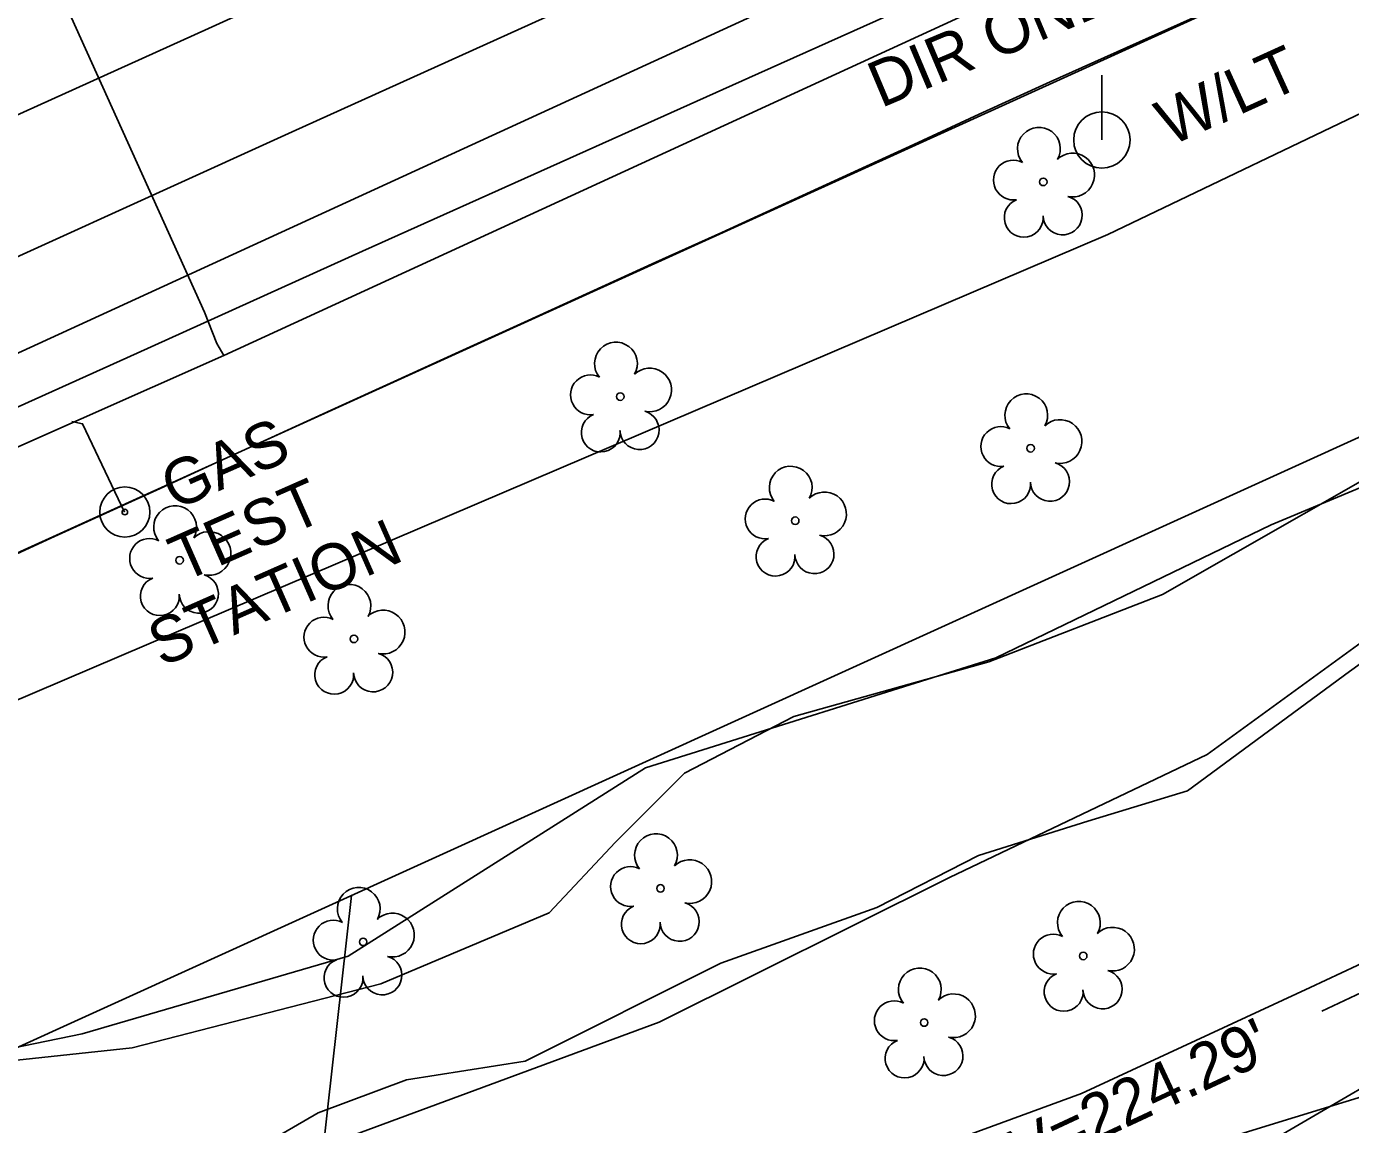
# Model space of a CAD drawing. Extents: x 2100323 to 2109811, y 740376 to 749755.
# Drawn here: x 2108144.9 to 2108260, y 746107 to 746202.4 of the extents above; entities that cross this region are included whole.
import ezdxf

# ---------------------------------------------------------------- set-up
doc = ezdxf.new("R2010")
doc.units = 0
for name, color, linetype in [('Exist Guardrail', 7, 'Continuous'), ('Exist Hydro Jurisdictional Stream or Body of Water', 7, 'Continuous'), ('Exist Other Culture Area Outline', 7, 'Continuous'), ('Exist Right of Way Easement Line', 7, 'Continuous'), ('Exist Right of Way Line', 7, 'Continuous'), ('Exist Roads EOP', 7, 'Continuous'), ('Exist Roads EOT', 7, 'Continuous'), ('Exist Structure Minor Pipes RCP 18 Inch Invert', 7, 'Continuous'), ('Exist Structure Minor Pipes RCP 18 Inch Leader', 7, 'Continuous'), ('Exist Structure Minor Pipes RCP 48 Inch Invert', 7, 'Continuous'), ('Exist Utilities Gas UG Line SUE LOS B', 7, 'Continuous'), ('Exist Utilities Other Located Object CELL', 7, 'Continuous'), ('Exist Utilities Other Located Object Text', 7, 'Continuous'), ('Exist Utilities Power Pole CELL', 7, 'Continuous'), ('Exist Utilities Power Pole Text', 7, 'Continuous'), ('Exist Utilities Water UG Line SUE LOS C', 7, 'Continuous'), ('Exist Vegetation Hedge Row', 7, 'Continuous'), ('Exist Vegetation Tree CELL', 7, 'Continuous')]:
    doc.layers.add(name, color=color, linetype=linetype)

msp = doc.modelspace()

# ---------------------------------------------------------------- linework, layer by layer
at = {"layer": 'Exist Guardrail'}
msp.add_lwpolyline([(2108487.98, 746312.9), (2108416.93, 746280.69), (2108274.45, 746215.86), (2108032.92, 746106.19)], dxfattribs=at)
at = {"layer": 'Exist Hydro Jurisdictional Stream or Body of Water'}
for points in [[(2107907.89, 746018.62), (2107954.71, 746030.95), (2108001.11, 746052.55), (2108011.88, 746045.19), (2108017.07, 746046.53), (2108020.5, 746050.31), (2108022.77, 746060.44), (2108027.11, 746065.21), (2108037.53, 746075.09), (2108058.44, 746087.09), (2108072.34, 746102.95), (2108085.66, 746109.34), (2108093.98, 746109.18), (2108114.35, 746107.67), (2108129.18, 746110.66), (2108149.77, 746114.87), (2108172.89, 746121.62), (2108198.73, 746138), (2108229.18, 746147.54), (2108253.11, 746159.11), (2108319.63, 746186.87)], [(2108171.92, 746105.55), (2108199.93, 746115.9), (2108225.16, 746128.48), (2108247.54, 746139.16), (2108267.62, 746153.75), (2108325.13, 746177.53)]]:
    msp.add_lwpolyline(points, dxfattribs=at)
at = {"layer": 'Exist Other Culture Area Outline'}
msp.add_lwpolyline([(2108253.44, 746105.8), (2108267.55, 746114.01), (2108274.1, 746115.13), (2108281.42, 746118.47), (2108291.1, 746123.43), (2108287.8, 746132.34), (2108276.93, 746128.48), (2108256.5, 746118.91), (2108236.62, 746109.71), (2108219.8, 746103.53)], dxfattribs=at)
at = {"layer": 'Exist Right of Way Easement Line'}
msp.add_line((2108131.27, 745752.53), (2108173.19, 746126.91), dxfattribs=at)
at = {"layer": 'Exist Right of Way Line'}
msp.add_line((2107726.52, 745923.8), (2108924.68, 746468.63), dxfattribs=at)
at = {"layer": 'Exist Roads EOP'}
msp.add_lwpolyline([(2108140.62, 746155.01), (2108146.74, 746157.8), (2108152.16, 746160.27), (2108156.87, 746162.42), (2108161.4, 746164.49), (2108166.24, 746166.71), (2108171.4, 746169.06), (2108176.88, 746171.56), (2108182.53, 746174.14), (2108188.2, 746176.73), (2108193.91, 746179.32), (2108199.64, 746181.92), (2108205.35, 746184.52), (2108210.99, 746187.09), (2108216.55, 746189.64), (2108222.04, 746192.17), (2108227.74, 746194.78), (2108233.91, 746197.59), (2108240.56, 746200.58), (2108247.68, 746203.77), (2108255.19, 746207.12), (2108263, 746210.62)], dxfattribs=at)
at = {"layer": 'Exist Roads EOT'}
for points in [[(2108485.14, 746349.1), (2108449.33, 746332.86), (2108413.03, 746316.47), (2108375.69, 746299.63), (2108340.85, 746283.92), (2108305.32, 746267.75), (2108270.2, 746251.88), (2108234.25, 746235.56), (2108197.15, 746218.77), (2108160.75, 746202.24), (2108126.44, 746186.75), (2108089.01, 746169.65), (2108052.55, 746153.01), (2108015, 746136.01), (2107980.16, 746120), (2107943.41, 746103.31), (2107909.32, 746087.69)], [(2108494.59, 746341.24), (2108457.63, 746324.32), (2108422.66, 746308.57), (2108385.84, 746291.99), (2108348.63, 746275.28), (2108313.63, 746259.33), (2108277.88, 746243.04), (2108241.83, 746226.61), (2108204.55, 746209.81), (2108168.01, 746193.26), (2108133.08, 746177.4), (2108097.25, 746161.2), (2108061.19, 746144.68), (2108025.99, 746128.71), (2107989.03, 746111.92), (2107952.81, 746095.35), (2107916.75, 746078.92)], [(2108490.03, 746325.68), (2108477.59, 746319.98), (2108461.19, 746312.57), (2108444.44, 746304.98), (2108429.52, 746298.2), (2108412.43, 746290.49), (2108396.79, 746283.39), (2108377.76, 746274.83), (2108361.01, 746267.29), (2108339.93, 746257.71), (2108320.41, 746248.88), (2108302.17, 746240.58), (2108283.56, 746232.18), (2108260.26, 746221.66), (2108246.01, 746215.26), (2108225.96, 746206.14), (2108208.55, 746198.32), (2108191.3, 746190.58), (2108174.12, 746182.88), (2108154.55, 746174.03), (2108138.26, 746166.69)]]:
    msp.add_lwpolyline(points, dxfattribs=at)
at = {"layer": 'Exist Structure Minor Pipes RCP 18 Inch Leader'}
msp.add_lwpolyline([(2108280.75, 746114.78), (2108262.93, 746119.39), (2108257.5, 746116.86)], dxfattribs=at)
at = {"layer": 'Exist Utilities Gas UG Line SUE LOS B'}
for points in [[(2107460.11, 745847.54), (2107501.26, 745870.22), (2107591.73, 745915.7), (2107637.23, 745936.64), (2107703.43, 745966.71), (2107828.7, 746022.49), (2107888.66, 746051.44), (2107966.05, 746086.02), (2108049.42, 746123.83), (2108162.08, 746173.83), (2108348.94, 746259.73), (2108577.61, 746363.63), (2108658.01, 746399.94), (2108735.47, 746430.97), (2108778.95, 746449.73), (2108829.55, 746471.32), (2108871.61, 746492.79)], [(2108100.94, 746307.01), (2108106.54, 746292.38), (2108110.78, 746285.03), (2108115.03, 746277.8), (2108118.94, 746272.23), (2108120.16, 746269.74), (2108134.08, 746234.73), (2108140.05, 746223.03), (2108146.13, 746209.23), (2108160.39, 746177.59), (2108161.48, 746174.88), (2108162.08, 746173.83)], [(2108153.46, 746160.2), (2108149.81, 746167.89), (2108148.88, 746168.1)]]:
    msp.add_lwpolyline(points, dxfattribs=at)
at = {"layer": 'Exist Utilities Other Located Object CELL'}
for radius in [2.18, 0.24]:
    msp.add_circle((2108153.48, 746160.22), radius, dxfattribs=at)
at = {"layer": 'Exist Utilities Power Pole CELL'}
for q in [(2108238.39, 746198.18), (2108238.39, 746192.55)]:
    msp.add_line((2108238.39, 746192.55), q, dxfattribs=at)
msp.add_circle((2108238.39, 746192.55), 2.45, dxfattribs=at)
at = {"layer": 'Exist Utilities Water UG Line SUE LOS C'}
msp.add_lwpolyline([(2107483.12, 745855.85), (2107482.06, 745863.69), (2107541.92, 745895.36), (2107609.22, 745928.47), (2107719.34, 745980.37), (2107967.75, 746093.09), (2108308.63, 746249.5), (2108512.56, 746341.34), (2108767.91, 746457.63)], dxfattribs=at)
at = {"layer": 'Exist Vegetation Hedge Row'}
for points in [[(2108129.18, 746111), (2108117.06, 746110.35), (2108106.35, 746111.21), (2108103.19, 746124.19), (2108129, 746137.45), (2108238.92, 746184.34), (2108315.82, 746221.21), (2108343.35, 746229.8), (2108439.7, 746278.48), (2108519.43, 746315.05)], [(2108492.86, 746280.38), (2108483.26, 746274.1), (2108429.17, 746245.32), (2108407.68, 746233.7), (2108394.25, 746223.67), (2108381.54, 746212.96), (2108368.75, 746203.35), (2108346.81, 746195.04), (2108323.92, 746185.56), (2108310.06, 746178.56), (2108294.18, 746174.81), (2108283.33, 746170.36), (2108268.01, 746166.95), (2108243.67, 746153.05), (2108228.57, 746147.2), (2108211.63, 746142.46), (2108202.11, 746137.54), (2108196.13, 746131.55), (2108190.35, 746125.4), (2108175.73, 746119.23), (2108154.11, 746113.67), (2108129.18, 746111)], [(2108161.51, 746102.91), (2108170.27, 746108.01), (2108177.97, 746110.89), (2108188.28, 746112.51), (2108205.29, 746121.03), (2108218.84, 746125.85), (2108227.66, 746130.38), (2108237.16, 746133.37), (2108245.83, 746136), (2108259.9, 746146.38), (2108269.21, 746153.05), (2108281.86, 746159.59), (2108297.07, 746164.75), (2108314.79, 746172.52), (2108336.09, 746183.45), (2108379.24, 746204.15), (2108399.75, 746212.5), (2108418.33, 746220.48), (2108438.54, 746230.86), (2108450.2, 746237.89), (2108464.24, 746245.41), (2108473.98, 746250.42), (2108492.17, 746251.3)], [(2108549.79, 746235.54), (2108373.51, 746157.02), (2108278.11, 746114.68), (2108245.96, 746104.8), (2108229.09, 746093.8), (2108205.77, 746080.34), (2108184.33, 746073.2), (2108160.12, 746067.97), (2108142.61, 746062.11), (2108131.29, 746054.45), (2108132.77, 746044.36), (2108129.59, 746034.11), (2108119.53, 746028.72), (2108111.52, 746034.7)]]:
    msp.add_lwpolyline(points, dxfattribs=at)
at = {"layer": 'Exist Vegetation Tree CELL'}
for p, q in [((2108233.3, 746188.91), (2108233.3, 746188.91)), ((2108196.54, 746170.25), (2108196.54, 746170.25)), ((2108232.2, 746165.76), (2108232.2, 746165.76)), ((2108211.74, 746159.47), (2108211.74, 746159.47)), ((2108158.24, 746156.03), (2108158.24, 746156.03)), ((2108173.39, 746149.2), (2108173.39, 746149.2)), ((2108200.03, 746127.52), (2108200.03, 746127.52)), ((2108174.19, 746122.87), (2108174.19, 746122.87)), ((2108236.77, 746121.65), (2108236.77, 746121.65)), ((2108222.95, 746115.86), (2108222.95, 746115.86))]:
    msp.add_line(p, q, dxfattribs=at)
for centre in [(2108233.3, 746188.91), (2108196.54, 746170.25), (2108232.2, 746165.76), (2108211.74, 746159.47), (2108158.24, 746156.03), (2108173.39, 746149.2), (2108200.03, 746127.52), (2108174.19, 746122.87), (2108236.77, 746121.65), (2108222.95, 746115.86)]:
    msp.add_circle(centre, 0.326, dxfattribs=at)
for centre, radius, start, end in [((2108232.92, 746191.79), 1.86, 330.1651, 219.7134), ((2108235.85, 746189.5), 1.9, 257.1011, 134.1999), ((2108230.7, 746189.07), 1.73, 62.6636, 279.3457), ((2108231.6, 746185.79), 1.69, 111.5671, 6.231), ((2108234.98, 746186.01), 1.7, 181.2822, 74.56), ((2108196.16, 746173.12), 1.86, 330.1651, 219.7134), ((2108193.94, 746170.4), 1.73, 62.6636, 279.3457), ((2108199.09, 746170.83), 1.9, 257.1011, 134.1999), ((2108231.82, 746168.63), 1.86, 330.1651, 219.7134), ((2108194.84, 746167.13), 1.69, 111.5671, 6.231), ((2108198.21, 746167.35), 1.7, 181.2822, 74.56), ((2108234.75, 746166.35), 1.9, 257.1011, 134.1999), ((2108229.6, 746165.91), 1.73, 62.6636, 279.3457), ((2108211.35, 746162.34), 1.86, 330.1651, 219.7134), ((2108230.5, 746162.64), 1.69, 111.5671, 6.231), ((2108233.88, 746162.86), 1.7, 181.2822, 74.56), ((2108209.13, 746159.62), 1.73, 62.6636, 279.3457), ((2108214.29, 746160.06), 1.9, 257.1011, 134.1999), ((2108157.85, 746158.91), 1.86, 330.1651, 219.7134), ((2108155.63, 746156.19), 1.73, 62.6636, 279.3457), ((2108160.79, 746156.62), 1.9, 257.1011, 134.1999), ((2108210.03, 746156.35), 1.69, 111.5671, 6.231), ((2108213.41, 746156.57), 1.7, 181.2822, 74.56), ((2108156.53, 746152.91), 1.69, 111.5671, 6.231), ((2108159.91, 746153.13), 1.7, 181.2822, 74.56), ((2108173, 746152.07), 1.86, 330.1651, 219.7134), ((2108170.78, 746149.35), 1.73, 62.6636, 279.3457), ((2108175.93, 746149.79), 1.9, 257.1011, 134.1999), ((2108171.68, 746146.08), 1.69, 111.5671, 6.231), ((2108175.06, 746146.3), 1.7, 181.2822, 74.56), ((2108199.64, 746130.4), 1.86, 330.1651, 219.7134), ((2108197.42, 746127.68), 1.73, 62.6636, 279.3457), ((2108202.58, 746128.11), 1.9, 257.1011, 134.1999), ((2108173.81, 746125.74), 1.86, 330.1651, 219.7134), ((2108198.32, 746124.4), 1.69, 111.5671, 6.231), ((2108201.7, 746124.62), 1.7, 181.2822, 74.56), ((2108236.39, 746124.53), 1.86, 330.1651, 219.7134), ((2108171.59, 746123.02), 1.73, 62.6636, 279.3457), ((2108176.74, 746123.46), 1.9, 257.1011, 134.1999), ((2108234.17, 746121.81), 1.73, 62.6636, 279.3457), ((2108239.32, 746122.24), 1.9, 257.1011, 134.1999), ((2108172.49, 746119.75), 1.69, 111.5671, 6.231), ((2108175.86, 746119.97), 1.7, 181.2822, 74.56), ((2108222.57, 746118.74), 1.86, 330.1651, 219.7134), ((2108235.07, 746118.53), 1.69, 111.5671, 6.231), ((2108238.45, 746118.75), 1.7, 181.2822, 74.56), ((2108220.35, 746116.02), 1.73, 62.6636, 279.3457), ((2108225.5, 746116.45), 1.9, 257.1011, 134.1999), ((2108221.25, 746112.74), 1.69, 111.5671, 6.231), ((2108224.62, 746112.96), 1.7, 181.2822, 74.56)]:
    msp.add_arc(centre, radius, start, end, dxfattribs=at)

# ---------------------------------------------------------------- texts
at = {"layer": 'Exist Structure Minor Pipes RCP 18 Inch Invert'}
msp.add_text("INV=224.29'", height=4, rotation=25, dxfattribs=at).set_placement((2108226.79, 746100.33))
at = {"layer": 'Exist Structure Minor Pipes RCP 48 Inch Invert'}
msp.add_text('DIR ONLY', height=4, rotation=22.8492, dxfattribs=at).set_placement((2108219.19, 746195.3))
at = {"layer": 'Exist Utilities Other Located Object Text'}
for s, p in [('GAS', (2108157.8, 746160.33)), ('TEST', (2108158.52, 746154.09)), ('STATION', (2108156.68, 746146.72))]:
    msp.add_text(s, height=4, rotation=23.8103, dxfattribs=at).set_placement(p)
at = {"layer": 'Exist Utilities Power Pole Text'}
msp.add_text('W/LT', height=4, rotation=24.3944, dxfattribs=at).set_placement((2108244.32, 746191.97))

doc.saveas('drawing.dxf')
